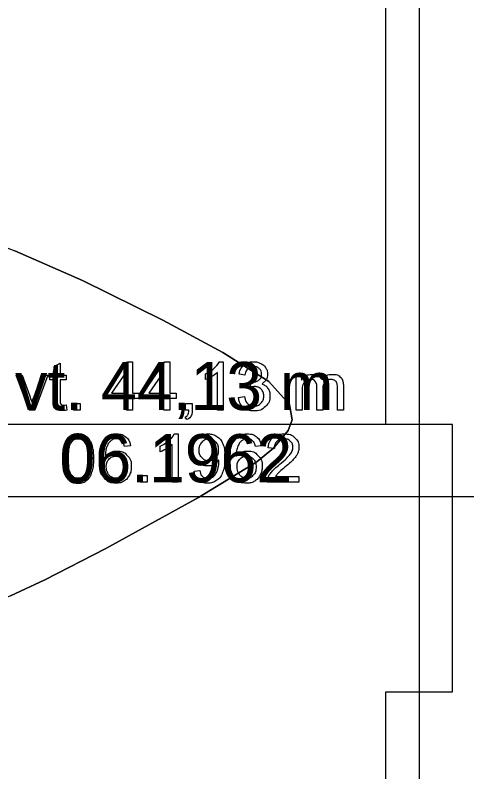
# Model space of a CAD drawing. Extents: x 700746 to 706058, y 6570320 to 6580460.
# Drawn here: x 705426.8 to 705460.6, y 6576392.8 to 6576449.4 of the extents above; entities that cross this region are included whole.
import ezdxf

# ---------------------------------------------------------------- set-up
doc = ezdxf.new("R2010")
doc.units = 0
for name, color, linetype in [('GEOLPUNKT', 7, 'Continuous'), ('Plokid', 7, 'Continuous'), ('Täide', 7, 'Continuous'), ('Veetase', 7, 'Continuous')]:
    doc.layers.add(name, color=color, linetype=linetype)

msp = doc.modelspace()

# ---------------------------------------------------------------- linework, layer by layer
at = {"layer": 'GEOLPUNKT'}
msp.add_lwpolyline([(705457.023, 6576562.616), (705457.023, 6576108.772)], dxfattribs=at)
for points in [[(705454.523, 6576458.772), (705457.023, 6576458.772), (705457.023, 6576418.772), (705454.523, 6576418.772)], [(705459.523, 6576418.772), (705457.023, 6576418.772), (705457.023, 6576398.772), (705459.523, 6576398.772)], [(705454.523, 6576398.772), (705457.023, 6576398.772), (705457.023, 6576368.772), (705454.523, 6576368.772)]]:
    msp.add_lwpolyline(points, close=True, dxfattribs=at)
at = {"layer": 'Plokid'}
msp.add_line((705414.384, 6576413.372), (705479.574, 6576413.372), dxfattribs=at)
at = {"layer": 'Täide'}
for points in [[(705416.91, 6576435.222), (705417.341, 6576435.107), (705422.22, 6576433.503), (705426.785, 6576431.766), (705431.847, 6576429.551), (705437.854, 6576426.571), (705442.346, 6576424.169), (705445.782, 6576421.988), (705447.322, 6576420.27), (705447.515, 6576419.117), (705447.222, 6576418.31), (705446.126, 6576416.99), (705444.889, 6576415.989), (705440.514, 6576413.309), (705433.588, 6576409.496), (705429.026, 6576407.161), (705426.445, 6576405.947), (705423.19, 6576404.548), (705418.887, 6576402.921), (705414.911, 6576401.632), (705411.721, 6576400.75)], [(705426.445, 6576405.947), (705429.026, 6576407.161), (705433.588, 6576409.496), (705440.514, 6576413.309), (705444.889, 6576415.989), (705446.126, 6576416.99), (705447.222, 6576418.31), (705447.515, 6576419.117), (705447.322, 6576420.27), (705445.782, 6576421.988), (705442.346, 6576424.169), (705437.854, 6576426.571), (705431.847, 6576429.551), (705426.785, 6576431.766)]]:
    msp.add_lwpolyline(points, dxfattribs=at)
at = {"layer": 'Veetase'}
msp.add_line((705457.023, 6576418.772), (705421.427, 6576418.772), dxfattribs=at)
msp.add_line((705457.023, 6576418.772), (705421.427, 6576418.772), dxfattribs=at)
for points in [[(705429.732, 6576420.612), (705429.732, 6576422.114), (705429.406, 6576422.114), (705429.406, 6576422.457), (705429.732, 6576422.457), (705429.732, 6576423.103), (705430.174, 6576423.369), (705430.174, 6576422.457), (705430.616, 6576422.457), (705430.616, 6576422.114), (705430.174, 6576422.114), (705430.174, 6576420.586)], [(705435.135, 6576419.848), (705435.135, 6576420.71), (705433.574, 6576420.71), (705433.574, 6576421.116), (705435.215, 6576423.448), (705435.577, 6576423.448), (705435.577, 6576421.116), (705436.062, 6576421.116), (705436.062, 6576420.71), (705435.577, 6576420.71), (705435.577, 6576419.848), (705435.135, 6576419.848)], [(705437.931, 6576419.848), (705437.931, 6576420.71), (705436.37, 6576420.71), (705436.37, 6576421.116), (705438.011, 6576423.448), (705438.373, 6576423.448), (705438.373, 6576421.116), (705438.858, 6576421.116), (705438.858, 6576420.71), (705438.373, 6576420.71), (705438.373, 6576419.848), (705437.931, 6576419.848)], [(705442.086, 6576423.462), (705442.371, 6576423.462), (705442.371, 6576419.848)], [(705435.135, 6576421.116), (705435.135, 6576422.741), (705434.008, 6576421.116), (705435.135, 6576421.116)], [(705437.931, 6576421.116), (705437.931, 6576422.741), (705436.804, 6576421.116), (705437.931, 6576421.116)], [(705441.045, 6576422.131), (705441.045, 6576422.558)], [(705442.371, 6576419.848), (705441.929, 6576419.848), (705441.929, 6576422.664)], [(705443.992, 6576422.449), (705443.551, 6576422.529)], [(705427.856, 6576419.848), (705426.868, 6576422.457), (705427.334, 6576422.457), (705427.893, 6576420.895)], [(705428.224, 6576420.865), (705428.803, 6576422.457), (705429.258, 6576422.457), (705428.271, 6576419.848), (705427.856, 6576419.848)], [(705444.378, 6576421.555), (705444.427, 6576421.942)], [(705447.82, 6576419.848), (705447.82, 6576422.457), (705448.215, 6576422.457), (705448.215, 6576422.089)], [(705449.812, 6576421.363), (705449.812, 6576419.848), (705449.37, 6576419.848), (705449.37, 6576421.542)], [(705451.356, 6576421.638), (705451.356, 6576419.848), (705450.915, 6576419.848), (705450.915, 6576421.49)], [(705443.507, 6576420.803), (705443.948, 6576420.861)], [(705448.261, 6576421.201), (705448.261, 6576419.848), (705447.82, 6576419.848)], [(705430.616, 6576420.242), (705430.679, 6576419.852)], [(705431.173, 6576419.848), (705431.173, 6576420.35), (705431.675, 6576420.35), (705431.675, 6576419.848), (705431.173, 6576419.848)], [(705439.55, 6576419.848), (705439.55, 6576420.35), (705440.052, 6576420.35), (705440.052, 6576419.848)], [(705439.8, 6576419.848), (705439.55, 6576419.848)], [(705439.643, 6576419.135), (705439.52, 6576419.324)], [(705438.703, 6576418.062), (705438.987, 6576418.062), (705438.987, 6576414.448)], [(705435.429, 6576417.164), (705434.99, 6576417.129)], [(705437.662, 6576416.731), (705437.662, 6576417.158)], [(705438.987, 6576414.448), (705438.546, 6576414.448), (705438.546, 6576417.264)], [(705445.213, 6576417.164), (705444.774, 6576417.129)], [(705446.193, 6576416.975), (705445.737, 6576417.022)], [(705440.186, 6576415.282), (705440.612, 6576415.321)], [(705436.175, 6576414.448), (705436.175, 6576414.95), (705436.677, 6576414.95), (705436.677, 6576414.448), (705436.175, 6576414.448)], [(705448.034, 6576414.873), (705448.034, 6576414.448), (705445.655, 6576414.448)], [(705446.27, 6576414.873), (705448.034, 6576414.873)]]:
    msp.add_lwpolyline(points, dxfattribs=at)
for points in [[(705441.045, 6576422.558), (705441.416, 6576422.733), (705441.693, 6576422.981), (705441.971, 6576423.228), (705442.086, 6576423.462)], [(705443.551, 6576422.529), (705443.632, 6576422.973), (705443.919, 6576423.217), (705444.207, 6576423.462), (705444.634, 6576423.462), (705444.929, 6576423.462), (705445.177, 6576423.335), (705445.425, 6576423.209), (705445.557, 6576422.991), (705445.688, 6576422.773), (705445.688, 6576422.528), (705445.688, 6576422.295), (705445.563, 6576422.104), (705445.438, 6576421.912), (705445.192, 6576421.8), (705445.511, 6576421.726), (705445.687, 6576421.494), (705445.864, 6576421.262), (705445.864, 6576420.914), (705445.864, 6576420.443), (705445.52, 6576420.115), (705445.176, 6576419.788), (705444.651, 6576419.788), (705444.177, 6576419.788), (705443.864, 6576420.07), (705443.551, 6576420.353), (705443.507, 6576420.803)], [(705444.427, 6576421.942), (705444.471, 6576421.937), (705444.498, 6576421.937), (705444.781, 6576421.937), (705445.007, 6576422.084), (705445.233, 6576422.231), (705445.233, 6576422.538), (705445.233, 6576422.781), (705445.068, 6576422.94), (705444.903, 6576423.1), (705444.643, 6576423.1), (705444.385, 6576423.1), (705444.213, 6576422.937), (705444.041, 6576422.774), (705443.992, 6576422.449)], [(705441.929, 6576422.664), (705441.769, 6576422.512), (705441.51, 6576422.359), (705441.252, 6576422.207), (705441.045, 6576422.131)], [(705448.215, 6576422.089), (705448.338, 6576422.281), (705448.541, 6576422.398), (705448.745, 6576422.515), (705449.006, 6576422.515), (705449.296, 6576422.515), (705449.481, 6576422.394), (705449.667, 6576422.274), (705449.743, 6576422.057), (705450.053, 6576422.515), (705450.55, 6576422.515), (705450.938, 6576422.515), (705451.147, 6576422.3), (705451.356, 6576422.085), (705451.356, 6576421.638)], [(705449.37, 6576421.542), (705449.37, 6576421.836), (705449.262, 6576421.984), (705449.154, 6576422.131), (705448.908, 6576422.131), (705448.721, 6576422.131), (705448.562, 6576422.033), (705448.404, 6576421.935), (705448.333, 6576421.746), (705448.261, 6576421.557), (705448.261, 6576421.201)], [(705450.915, 6576421.49), (705450.915, 6576421.755), (705450.872, 6576421.872), (705450.829, 6576421.989), (705450.716, 6576422.06), (705450.603, 6576422.131), (705450.45, 6576422.131), (705450.175, 6576422.131), (705449.993, 6576421.948), (705449.812, 6576421.765), (705449.812, 6576421.363)], [(705443.948, 6576420.861), (705444.024, 6576420.484), (705444.207, 6576420.318), (705444.389, 6576420.153), (705444.653, 6576420.153), (705444.966, 6576420.153), (705445.18, 6576420.369), (705445.394, 6576420.585), (705445.394, 6576420.904), (705445.394, 6576421.208), (705445.196, 6576421.406), (705444.997, 6576421.604), (705444.69, 6576421.604), (705444.565, 6576421.604), (705444.378, 6576421.555)], [(705427.893, 6576420.895), (705427.984, 6576420.642), (705428.06, 6576420.369), (705428.119, 6576420.575), (705428.224, 6576420.865)], [(705430.679, 6576419.852), (705430.493, 6576419.812), (705430.345, 6576419.812), (705430.105, 6576419.812), (705429.973, 6576419.889), (705429.84, 6576419.965), (705429.786, 6576420.089), (705429.732, 6576420.213), (705429.732, 6576420.612)], [(705430.174, 6576420.586), (705430.174, 6576420.396), (705430.197, 6576420.342), (705430.22, 6576420.288), (705430.273, 6576420.256), (705430.325, 6576420.224), (705430.423, 6576420.224), (705430.496, 6576420.224), (705430.616, 6576420.242)], [(705439.52, 6576419.324), (705439.66, 6576419.385), (705439.726, 6576419.505), (705439.792, 6576419.624), (705439.8, 6576419.848)], [(705440.052, 6576419.848), (705440.052, 6576419.57), (705439.954, 6576419.399), (705439.856, 6576419.228), (705439.643, 6576419.135)], [(705430.336, 6576416.223), (705430.336, 6576416.862), (705430.467, 6576417.251), (705430.598, 6576417.641), (705430.857, 6576417.851), (705431.116, 6576418.062), (705431.509, 6576418.062), (705431.798, 6576418.062), (705432.018, 6576417.945), (705432.237, 6576417.829), (705432.378, 6576417.609), (705432.52, 6576417.389), (705432.601, 6576417.074), (705432.682, 6576416.758), (705432.682, 6576416.223), (705432.682, 6576415.59), (705432.552, 6576415.201), (705432.422, 6576414.811), (705432.163, 6576414.599), (705431.904, 6576414.388), (705431.509, 6576414.388), (705430.989, 6576414.388), (705430.692, 6576414.759), (705430.336, 6576415.21), (705430.336, 6576416.223)], [(705434.99, 6576417.129), (705434.93, 6576417.391), (705434.822, 6576417.509), (705434.642, 6576417.7), (705434.379, 6576417.7), (705434.167, 6576417.7), (705434.006, 6576417.582), (705433.798, 6576417.429), (705433.677, 6576417.137), (705433.557, 6576416.844), (705433.552, 6576416.304), (705433.712, 6576416.547), (705433.943, 6576416.665), (705434.174, 6576416.783), (705434.427, 6576416.783), (705434.87, 6576416.783), (705435.181, 6576416.458), (705435.492, 6576416.133), (705435.492, 6576415.617), (705435.492, 6576415.279), (705435.345, 6576414.988), (705435.199, 6576414.697), (705434.944, 6576414.542), (705434.688, 6576414.388), (705434.364, 6576414.388), (705433.811, 6576414.388), (705433.462, 6576414.794), (705433.113, 6576415.2), (705433.113, 6576416.133), (705433.113, 6576417.176), (705433.499, 6576417.649), (705433.835, 6576418.062), (705434.406, 6576418.062), (705434.831, 6576418.062), (705435.103, 6576417.823), (705435.374, 6576417.585), (705435.429, 6576417.164)], [(705437.662, 6576417.158), (705438.033, 6576417.333), (705438.31, 6576417.581), (705438.587, 6576417.828), (705438.703, 6576418.062)], [(705440.612, 6576415.321), (705440.666, 6576415.02), (705440.818, 6576414.885), (705440.97, 6576414.75), (705441.208, 6576414.75), (705441.411, 6576414.75), (705441.565, 6576414.843), (705441.719, 6576414.937), (705441.817, 6576415.093), (705441.914, 6576415.249), (705441.98, 6576415.514), (705442.047, 6576415.78), (705442.047, 6576416.055), (705442.047, 6576416.084), (705442.044, 6576416.143), (705441.912, 6576415.932), (705441.682, 6576415.8), (705441.453, 6576415.669), (705441.185, 6576415.669), (705440.739, 6576415.669), (705440.43, 6576415.993), (705440.121, 6576416.317), (705440.121, 6576416.847), (705440.121, 6576417.394), (705440.443, 6576417.728), (705440.766, 6576418.062), (705441.252, 6576418.062), (705441.603, 6576418.062), (705441.893, 6576417.873), (705442.184, 6576417.684), (705442.335, 6576417.334), (705442.486, 6576416.984), (705442.486, 6576416.322), (705442.486, 6576415.632), (705442.336, 6576415.223), (705442.186, 6576414.815), (705441.891, 6576414.601), (705441.595, 6576414.388), (705441.198, 6576414.388), (705440.775, 6576414.388), (705440.508, 6576414.622), (705440.24, 6576414.857), (705440.186, 6576415.282)], [(705444.774, 6576417.129), (705444.715, 6576417.391), (705444.607, 6576417.509), (705444.427, 6576417.7), (705444.164, 6576417.7), (705443.952, 6576417.7), (705443.791, 6576417.582), (705443.583, 6576417.429), (705443.462, 6576417.137), (705443.341, 6576416.844), (705443.336, 6576416.304), (705443.496, 6576416.547), (705443.727, 6576416.665), (705443.959, 6576416.783), (705444.212, 6576416.783), (705444.654, 6576416.783), (705444.965, 6576416.458), (705445.276, 6576416.133), (705445.276, 6576415.617), (705445.276, 6576415.279), (705445.13, 6576414.988), (705444.984, 6576414.697), (705444.728, 6576414.542), (705444.473, 6576414.388), (705444.148, 6576414.388), (705443.595, 6576414.388), (705443.246, 6576414.794), (705442.897, 6576415.2), (705442.897, 6576416.133), (705442.897, 6576417.176), (705443.283, 6576417.649), (705443.62, 6576418.062), (705444.191, 6576418.062), (705444.616, 6576418.062), (705444.888, 6576417.823), (705445.159, 6576417.585), (705445.213, 6576417.164)], [(705445.737, 6576417.022), (705445.784, 6576417.529), (705446.089, 6576417.796), (705446.393, 6576418.062), (705446.906, 6576418.062), (705447.424, 6576418.062), (705447.727, 6576417.775), (705448.029, 6576417.487), (705448.029, 6576417.063), (705448.029, 6576416.847), (705447.94, 6576416.638), (705447.852, 6576416.43), (705447.647, 6576416.199), (705447.442, 6576415.968), (705446.967, 6576415.566), (705446.569, 6576415.232), (705446.456, 6576415.113), (705446.343, 6576414.994), (705446.27, 6576414.873)], [(705430.791, 6576416.223), (705430.791, 6576415.335), (705430.998, 6576415.043), (705431.205, 6576414.75), (705431.509, 6576414.75), (705431.813, 6576414.75), (705432.02, 6576415.044), (705432.226, 6576415.338), (705432.226, 6576416.223), (705432.226, 6576417.112), (705432.02, 6576417.405), (705431.813, 6576417.697), (705431.504, 6576417.697), (705431.2, 6576417.697), (705431.018, 6576417.439), (705430.791, 6576417.11), (705430.791, 6576416.223)], [(705441.995, 6576416.869), (705441.995, 6576417.25), (705441.793, 6576417.473), (705441.592, 6576417.697), (705441.306, 6576417.697), (705441.011, 6576417.697), (705440.793, 6576417.456), (705440.576, 6576417.215), (705440.576, 6576416.832), (705440.576, 6576416.488), (705440.782, 6576416.274), (705440.989, 6576416.059), (705441.294, 6576416.059), (705441.6, 6576416.059), (705441.797, 6576416.274), (705441.995, 6576416.488), (705441.995, 6576416.869)], [(705445.655, 6576414.448), (705445.65, 6576414.608), (705445.707, 6576414.755), (705445.798, 6576414.999), (705445.998, 6576415.234), (705446.198, 6576415.47), (705446.576, 6576415.779), (705447.162, 6576416.261), (705447.368, 6576416.541), (705447.573, 6576416.822), (705447.573, 6576417.073), (705447.573, 6576417.336), (705447.386, 6576417.516), (705447.198, 6576417.697), (705446.896, 6576417.697), (705446.578, 6576417.697), (705446.387, 6576417.505), (705446.195, 6576417.314), (705446.193, 6576416.975)], [(705438.546, 6576417.264), (705438.386, 6576417.112), (705438.127, 6576416.959), (705437.868, 6576416.807), (705437.662, 6576416.731)], [(705433.62, 6576415.615), (705433.62, 6576415.386), (705433.717, 6576415.177), (705433.814, 6576414.968), (705433.988, 6576414.859), (705434.161, 6576414.75), (705434.354, 6576414.75), (705434.635, 6576414.75), (705434.836, 6576414.976), (705435.036, 6576415.202), (705435.036, 6576415.59), (705435.036, 6576415.963), (705434.838, 6576416.178), (705434.64, 6576416.393), (705434.337, 6576416.393), (705434.037, 6576416.393), (705433.829, 6576416.178), (705433.62, 6576415.963), (705433.62, 6576415.615)], [(705443.405, 6576415.615), (705443.405, 6576415.386), (705443.502, 6576415.177), (705443.599, 6576414.968), (705443.772, 6576414.859), (705443.946, 6576414.75), (705444.139, 6576414.75), (705444.42, 6576414.75), (705444.62, 6576414.976), (705444.821, 6576415.202), (705444.821, 6576415.59), (705444.821, 6576415.963), (705444.623, 6576416.178), (705444.425, 6576416.393), (705444.122, 6576416.393), (705443.822, 6576416.393), (705443.614, 6576416.178), (705443.405, 6576415.963), (705443.405, 6576415.615)]]:
    msp.add_open_spline(points, degree=3, dxfattribs=at)

# ---------------------------------------------------------------- texts
for s, p in [('vt. 44,13 m', (705426.804, 6576419.848)), ('06.1962', (705430.127, 6576414.448))]:
    msp.add_text(s, height=3.6, dxfattribs=at).set_placement(p)

doc.saveas('drawing.dxf')
